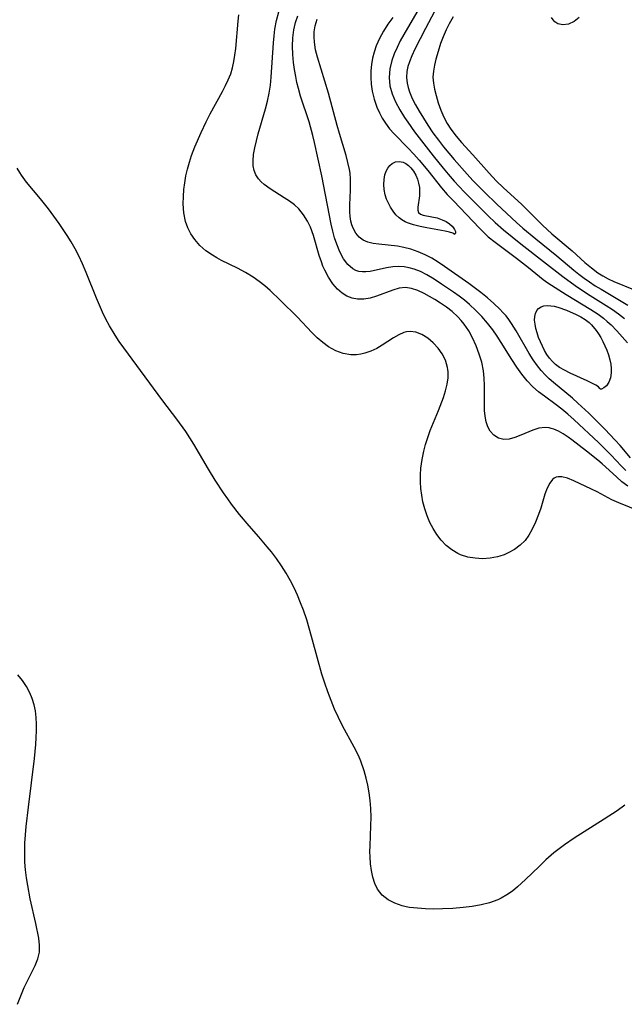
# Model space of a CAD drawing. Header units: inches. Extents: x 1073367 to 1082519, y 1569854 to 1574957.
# Tile 376 of 565: x 1080689 to 1080813, y 1572003 to 1572205. Entities that reach past the tile are written whole.
import ezdxf

# ---------------------------------------------------------------- set-up
doc = ezdxf.new("R2010")
doc.units = ezdxf.units.IN
doc.header["$MEASUREMENT"] = 0
doc.layers.add('CGG_CurvaNivelLidar_v1', color=7, linetype='Continuous', lineweight=30, true_color=0x008008)

msp = doc.modelspace()

# ---------------------------------------------------------------- linework, layer by layer
at = {"layer": 'CGG_CurvaNivelLidar_v1'}
for points in [[(1080776.8778, 1572211.5851, 74), (1080772.6452, 1572203.5569, 74), (1080770.4638, 1572199.2562, 74), (1080769.8491, 1572197.9511, 74), (1080769.3276, 1572196.6531, 74), (1080769.0296, 1572195.6924, 74), (1080768.8276, 1572194.7285, 74), (1080768.7392, 1572193.4918, 74), (1080768.8547, 1572192.2793, 74), (1080769.0624, 1572191.3815, 74), (1080769.3573, 1572190.4908, 74), (1080769.9204, 1572189.1822, 74), (1080770.5928, 1572187.8761, 74), (1080771.333, 1572186.5628, 74), (1080772.1935, 1572185.1021, 74), (1080773.1084, 1572183.6427, 74), (1080774.1707, 1572182.0901, 74), (1080775.2945, 1572180.5598, 74), (1080776.3277, 1572179.2199, 74), (1080777.3917, 1572177.9008, 74), (1080778.4879, 1572176.6095, 74), (1080781.2077, 1572173.5808, 74), (1080782.3739, 1572172.3323, 74), (1080784.7651, 1572169.8801, 74), (1080787.2462, 1572167.4362, 74), (1080791.3012, 1572163.6845, 74), (1080792.6057, 1572162.538, 74), (1080795.2755, 1572160.3053, 74), (1080799.5781, 1572156.8325, 74), (1080803.1174, 1572153.8548, 74), (1080804.1487, 1572153.026, 74), (1080805.2067, 1572152.2273, 74), (1080806.2923, 1572151.4628, 74), (1080807.4757, 1572150.691, 74), (1080808.6837, 1572149.9527, 74), (1080812.8031, 1572147.5412, 74), (1080814.2052, 1572146.656, 74)], [(1080772.2892, 1572209.3304, 73.5), (1080768.195, 1572202.2862, 73.5), (1080767.4629, 1572200.9686, 73.5), (1080766.7837, 1572199.6493, 73.5), (1080766.1846, 1572198.3225, 73.5), (1080765.6979, 1572196.9822, 73.5), (1080765.2907, 1572195.2459, 73.5), (1080765.1629, 1572193.4975, 73.5), (1080765.3422, 1572191.785, 73.5), (1080765.7954, 1572190.0982, 73.5), (1080766.482, 1572188.4554, 73.5), (1080767.3439, 1572186.8457, 73.5), (1080768.3278, 1572185.2594, 73.5), (1080768.995, 1572184.2623, 73.5), (1080770.4038, 1572182.2795, 73.5), (1080771.3379, 1572181.0359, 73.5), (1080774.1846, 1572177.3963, 73.5), (1080776.2332, 1572174.862, 73.5), (1080777.2744, 1572173.6167, 73.5), (1080778.5325, 1572172.1804, 73.5), (1080780.5939, 1572169.9756, 73.5), (1080782.7044, 1572167.8179, 73.5), (1080785.5115, 1572165.0458, 73.5), (1080786.9349, 1572163.7022, 73.5), (1080788.6371, 1572162.199, 73.5), (1080792.1861, 1572159.3115, 73.5), (1080796.8718, 1572155.6463, 73.5), (1080800.8172, 1572152.6053, 73.5), (1080803.369, 1572150.7445, 73.5), (1080805.9188, 1572149.0458, 73.5), (1080809.744, 1572146.6522, 73.5), (1080811.0267, 1572145.7978, 73.5), (1080812.2795, 1572144.8853, 73.5), (1080813.4908, 1572143.9188, 73.5)], [(1080816.6936, 1572104.2724, 74.5), (1080812.3097, 1572106.0844, 74.5), (1080810.91, 1572106.7249, 74.5), (1080807.8951, 1572108.3318, 74.5), (1080806.7409, 1572108.9001, 74.5), (1080803.0938, 1572110.5894, 74.5), (1080801.8013, 1572111.1253, 74.5), (1080800.613, 1572111.4229, 74.5), (1080799.9061, 1572111.4255, 74.5), (1080799.4605, 1572111.322, 74.5), (1080799.0657, 1572111.1304, 74.5), (1080798.6993, 1572110.8475, 74.5), (1080798.1352, 1572110.1449, 74.5), (1080797.6076, 1572109.0909, 74.5), (1080797.158, 1572107.8434, 74.5), (1080796.291, 1572105.0134, 74.5), (1080795.8322, 1572103.6707, 74.5), (1080795.1984, 1572102.0761, 74.5), (1080794.4687, 1572100.538, 74.5), (1080793.82, 1572099.4059, 74.5), (1080793.0665, 1572098.3721, 74.5), (1080792.0479, 1572097.3539, 74.5), (1080790.8806, 1572096.4926, 74.5), (1080789.6014, 1572095.7791, 74.5), (1080788.7566, 1572095.4085, 74.5), (1080787.8829, 1572095.1048, 74.5), (1080787.4132, 1572094.975, 74.5), (1080785.8978, 1572094.6961, 74.5), (1080784.3524, 1572094.5999, 74.5), (1080782.8074, 1572094.6793, 74.5), (1080781.2936, 1572094.9405, 74.5), (1080779.8439, 1572095.4034, 74.5), (1080779.2748, 1572095.6598, 74.5), (1080778.0425, 1572096.4006, 74.5), (1080776.9098, 1572097.3237, 74.5), (1080775.877, 1572098.3961, 74.5), (1080774.9509, 1572099.5943, 74.5), (1080774.1993, 1572100.7945, 74.5), (1080773.5419, 1572102.069, 74.5), (1080772.9766, 1572103.4025, 74.5), (1080772.4943, 1572104.8211, 74.5), (1080772.1178, 1572106.2794, 74.5), (1080771.8707, 1572107.6455, 74.5), (1080771.7095, 1572109.0296, 74.5), (1080771.6253, 1572110.4235, 74.5), (1080771.6159, 1572111.8272, 74.5), (1080771.6939, 1572113.2291, 74.5), (1080771.9249, 1572114.9521, 74.5), (1080772.2781, 1572116.6623, 74.5), (1080772.6511, 1572118.0913, 74.5), (1080773.0936, 1572119.5011, 74.5), (1080773.6245, 1572120.9332, 74.5), (1080775.3135, 1572125.0597, 74.5), (1080776.3294, 1572127.7365, 74.5), (1080776.7726, 1572129.0973, 74.5), (1080777.1041, 1572130.4459, 74.5), (1080777.2772, 1572131.7333, 74.5), (1080777.2866, 1572132.995, 74.5), (1080777.2446, 1572133.4526, 74.5), (1080777.185, 1572133.8544, 74.5), (1080776.7539, 1572135.3727, 74.5), (1080776.0798, 1572136.6766, 74.5), (1080775.2089, 1572137.8621, 74.5), (1080774.2064, 1572138.9293, 74.5), (1080773.0912, 1572139.8853, 74.5), (1080771.9119, 1572140.6468, 74.5), (1080770.6789, 1572141.139, 74.5), (1080769.4805, 1572141.2864, 74.5), (1080768.739, 1572141.2095, 74.5), (1080768.2129, 1572141.0755, 74.5), (1080767.1438, 1572140.6253, 74.5), (1080766.0848, 1572140.0056, 74.5), (1080763.761, 1572138.4603, 74.5), (1080762.6168, 1572137.8051, 74.5), (1080761.4225, 1572137.2427, 74.5), (1080760.1935, 1572136.8046, 74.5), (1080759.3256, 1572136.5933, 74.5), (1080758.4498, 1572136.4781, 74.5), (1080757.3036, 1572136.491, 74.5), (1080755.7315, 1572136.772, 74.5), (1080754.1908, 1572137.3212, 74.5), (1080752.7187, 1572138.1223, 74.5), (1080751.5412, 1572138.994, 74.5), (1080750.4158, 1572139.9989, 74.5), (1080749.3177, 1572141.0933, 74.5), (1080746.3349, 1572144.2066, 74.5), (1080742.8757, 1572147.6638, 74.5), (1080740.74, 1572149.7024, 74.5), (1080739.6436, 1572150.671, 74.5), (1080738.5133, 1572151.5834, 74.5), (1080737.2721, 1572152.4629, 74.5), (1080735.6882, 1572153.411, 74.5), (1080734.0524, 1572154.2683, 74.5), (1080730.7676, 1572155.8887, 74.5), (1080729.805, 1572156.3973, 74.5), (1080728.8756, 1572156.9414, 74.5), (1080727.5278, 1572157.8868, 74.5), (1080726.3086, 1572158.9608, 74.5), (1080725.2473, 1572160.1638, 74.5), (1080724.4732, 1572161.3249, 74.5), (1080723.8506, 1572162.5734, 74.5), (1080723.3869, 1572163.8955, 74.5), (1080723.0362, 1572165.6527, 74.5), (1080722.9074, 1572167.479, 74.5), (1080722.9361, 1572169.024, 74.5), (1080723.0408, 1572170.4333, 74.5), (1080723.2139, 1572171.8519, 74.5), (1080723.458, 1572173.2723, 74.5), (1080723.7695, 1572174.6604, 74.5), (1080724.148, 1572176.0398, 74.5), (1080724.5895, 1572177.4067, 74.5), (1080725.2662, 1572179.1998, 74.5), (1080726.5431, 1572182.136, 74.5), (1080727.6009, 1572184.3413, 74.5), (1080728.4547, 1572185.9872, 74.5), (1080730.9528, 1572190.621, 74.5), (1080731.5734, 1572191.8085, 74.5), (1080732.1447, 1572193.0023, 74.5), (1080732.6343, 1572194.2205, 74.5), (1080733.013, 1572195.4611, 74.5), (1080733.3005, 1572196.7358, 74.5), (1080733.5165, 1572198.0373, 74.5), (1080733.6845, 1572199.4028, 74.5), (1080734.1896, 1572205.0116, 74.5), (1080734.3378, 1572206.3737, 74.5)], [(1080814.1425, 1572109.4727, 74), (1080812.9622, 1572110.4112, 74), (1080811.8226, 1572111.3983, 74), (1080808.8849, 1572114.0917, 74), (1080807.9923, 1572114.8745, 74), (1080805.7079, 1572116.7232, 74), (1080802.6827, 1572119.0086, 74), (1080801.897, 1572119.584, 74), (1080800.9214, 1572120.2414, 74), (1080799.9427, 1572120.8007, 74), (1080798.9521, 1572121.2257, 74), (1080798.4448, 1572121.3766, 74), (1080798.0109, 1572121.466, 74), (1080797.2164, 1572121.5326, 74), (1080795.9242, 1572121.3876, 74), (1080794.6617, 1572121.0129, 74), (1080792.1829, 1572119.9742, 74), (1080790.9808, 1572119.5057, 74), (1080789.8112, 1572119.188, 74), (1080788.6925, 1572119.1174, 74), (1080787.6341, 1572119.3804, 74), (1080786.694, 1572119.9574, 74), (1080785.9227, 1572120.8131, 74), (1080785.4447, 1572121.7132, 74), (1080785.1027, 1572122.7531, 74), (1080784.8809, 1572123.9007, 74), (1080784.7699, 1572125.0301, 74), (1080784.7245, 1572126.2117, 74), (1080784.7356, 1572130.1578, 74), (1080784.6822, 1572131.6949, 74), (1080784.5263, 1572133.2283, 74), (1080784.1816, 1572134.9525, 74), (1080783.6814, 1572136.6484, 74), (1080783.057, 1572138.3088, 74), (1080782.2847, 1572140.0025, 74), (1080781.5009, 1572141.4232, 74), (1080780.6009, 1572142.7567, 74), (1080779.955, 1572143.553, 74), (1080779.2589, 1572144.302, 74), (1080778.082, 1572145.382, 74), (1080776.9292, 1572146.2807, 74), (1080775.7352, 1572147.1015, 74), (1080774.524, 1572147.8547, 74), (1080772.3623, 1572149.0673, 74), (1080771.0637, 1572149.6789, 74), (1080769.7783, 1572150.1128, 74), (1080768.497, 1572150.2921, 74), (1080767.2148, 1572150.163, 74), (1080765.9234, 1572149.8043, 74), (1080762.5978, 1572148.5484, 74), (1080761.2735, 1572148.1481, 74), (1080759.9539, 1572147.9041, 74), (1080758.657, 1572147.8929, 74), (1080757.5648, 1572148.1236, 74), (1080756.5153, 1572148.5609, 74), (1080755.5217, 1572149.1778, 74), (1080754.5997, 1572149.9554, 74), (1080753.5911, 1572151.0982, 74), (1080752.7078, 1572152.4114, 74), (1080751.9482, 1572153.8552, 74), (1080751.5822, 1572154.6984, 74), (1080751.2525, 1572155.5663, 74), (1080750.8123, 1572156.9119, 74), (1080749.6094, 1572161.0024, 74), (1080748.9943, 1572162.6828, 74), (1080748.4259, 1572163.9156, 74), (1080747.6111, 1572165.2642, 74), (1080746.629, 1572166.4626, 74), (1080745.7068, 1572167.3091, 74), (1080744.7013, 1572168.0652, 74), (1080743.6456, 1572168.7618, 74), (1080740.7263, 1572170.5835, 74), (1080739.503, 1572171.4796, 74), (1080738.879, 1572172.0409, 74), (1080738.336, 1572172.6467, 74), (1080737.8057, 1572173.4598, 74), (1080737.4435, 1572174.3468, 74), (1080737.2587, 1572175.328, 74), (1080737.2308, 1572176.3705, 74), (1080737.3496, 1572177.6797, 74), (1080737.5913, 1572179.0475, 74), (1080737.9206, 1572180.4599, 74), (1080738.3081, 1572181.9062, 74), (1080739.7853, 1572187.0589, 74), (1080740.1919, 1572188.6331, 74), (1080740.5327, 1572190.2271, 74), (1080740.7897, 1572191.8801, 74), (1080740.9677, 1572193.5499, 74), (1080741.4117, 1572200.6016, 74), (1080741.5416, 1572201.9945, 74), (1080741.7207, 1572203.3728, 74), (1080742.062, 1572205.181, 74), (1080742.5166, 1572206.9471, 74)], [(1080813.7495, 1572112.7386, 73.5), (1080812.7819, 1572113.7128, 73.5), (1080810.747, 1572115.8906, 73.5), (1080809.4664, 1572117.1932, 73.5), (1080808.1433, 1572118.4647, 73.5), (1080803.131, 1572123.1374, 73.5), (1080801.8807, 1572124.2633, 73.5), (1080800.601, 1572125.3417, 73.5), (1080799.4906, 1572126.2079, 73.5), (1080797.0988, 1572127.9661, 73.5), (1080795.8638, 1572128.9128, 73.5), (1080794.6945, 1572129.9284, 73.5), (1080793.5115, 1572131.1699, 73.5), (1080792.4229, 1572132.5214, 73.5), (1080791.4044, 1572133.9542, 73.5), (1080790.3933, 1572135.5074, 73.5), (1080788.1995, 1572139.0106, 73.5), (1080787.341, 1572140.3121, 73.5), (1080786.4489, 1572141.5884, 73.5), (1080785.3733, 1572143.0023, 73.5), (1080784.2156, 1572144.3396, 73.5), (1080782.978, 1572145.6051, 73.5), (1080781.6726, 1572146.8014, 73.5), (1080780.6086, 1572147.6904, 73.5), (1080779.5165, 1572148.5405, 73.5), (1080778.4037, 1572149.3547, 73.5), (1080775.9413, 1572151.0296, 73.5), (1080774.434, 1572152.0086, 73.5), (1080772.9277, 1572152.91, 73.5), (1080771.6341, 1572153.5737, 73.5), (1080770.3179, 1572154.1011, 73.5), (1080769.2754, 1572154.3904, 73.5), (1080768.2206, 1572154.5641, 73.5), (1080767.0604, 1572154.6179, 73.5), (1080765.9086, 1572154.5466, 73.5), (1080764.6413, 1572154.3493, 73.5), (1080761.2957, 1572153.6262, 73.5), (1080760.4086, 1572153.5162, 73.5), (1080759.6729, 1572153.5101, 73.5), (1080758.9664, 1572153.61, 73.5), (1080758.3048, 1572153.8297, 73.5), (1080757.6844, 1572154.1659, 73.5), (1080756.669, 1572155.0517, 73.5), (1080755.7904, 1572156.2421, 73.5), (1080755.0374, 1572157.6507, 73.5), (1080754.4008, 1572159.1907, 73.5), (1080753.9635, 1572160.5156, 73.5), (1080753.5829, 1572161.8993, 73.5), (1080753.2487, 1572163.3269, 73.5), (1080751.3177, 1572173.2372, 73.5), (1080749.8512, 1572180.1134, 73.5), (1080749.4986, 1572181.5767, 73.5), (1080748.7308, 1572184.3262, 73.5), (1080747.0021, 1572189.5998, 73.5), (1080746.535, 1572191.2281, 73.5), (1080746.245, 1572192.4387, 73.5), (1080745.9981, 1572193.6568, 73.5), (1080745.7555, 1572195.0918, 73.5), (1080745.5627, 1572196.5288, 73.5), (1080745.4053, 1572198.2099, 73.5), (1080745.3398, 1572199.8818, 73.5), (1080745.3957, 1572201.5985, 73.5), (1080745.6057, 1572203.2867, 73.5), (1080745.9402, 1572204.7386, 73.5), (1080746.4138, 1572206.1513, 73.5)], [(1080814.7506, 1572115.3256, 73), (1080812.6182, 1572117.8378, 73), (1080811.5993, 1572118.9711, 73), (1080809.4624, 1572121.1874, 73), (1080806.1379, 1572124.4748, 73), (1080803.9216, 1572126.5761, 73), (1080802.7873, 1572127.5833, 73), (1080798.893, 1572130.806, 73), (1080798.0481, 1572131.5528, 73), (1080797.2433, 1572132.3339, 73), (1080796.4156, 1572133.2524, 73), (1080795.6453, 1572134.2252, 73), (1080794.7702, 1572135.4696, 73), (1080793.9487, 1572136.7577, 73), (1080791.2288, 1572141.4001, 73), (1080790.3005, 1572142.9042, 73), (1080789.7563, 1572143.7147, 73), (1080789.175, 1572144.4855, 73), (1080788.5422, 1572145.2079, 73), (1080787.8629, 1572145.9026, 73), (1080786.6509, 1572147.0465, 73), (1080785.3631, 1572148.1712, 73), (1080784.0122, 1572149.2715, 73), (1080781.5442, 1572151.1228, 73), (1080776.549, 1572154.6451, 73), (1080775.2441, 1572155.5142, 73), (1080773.9207, 1572156.3251, 73), (1080772.5668, 1572157.0486, 73), (1080771.123, 1572157.6783, 73), (1080769.6485, 1572158.1816, 73), (1080768.1587, 1572158.556, 73), (1080766.8561, 1572158.7789, 73), (1080763.0561, 1572159.1993, 73), (1080761.8698, 1572159.363, 73), (1080760.7824, 1572159.6133, 73), (1080759.8189, 1572160.0241, 73), (1080758.9933, 1572160.6628, 73), (1080758.3177, 1572161.5006, 73), (1080757.7907, 1572162.4982, 73), (1080757.5329, 1572163.2053, 73), (1080757.3351, 1572163.956, 73), (1080757.1727, 1572164.9071, 73), (1080757.0862, 1572165.8969, 73), (1080757.0728, 1572167.3351, 73), (1080757.214, 1572170.2981, 73), (1080757.2542, 1572171.7926, 73), (1080757.2402, 1572172.5631, 73), (1080757.1377, 1572173.8029, 73), (1080757.0184, 1572174.5593, 73), (1080756.7062, 1572175.9918, 73), (1080756.3129, 1572177.4444, 73), (1080754.9489, 1572181.9832, 73), (1080754.5003, 1572183.5732, 73), (1080752.6903, 1572190.2313, 73), (1080750.4484, 1572197.6357, 73), (1080750.0665, 1572199.1801, 73), (1080749.8156, 1572200.7102, 73), (1080749.7485, 1572201.7904, 73), (1080749.7884, 1572202.86, 73), (1080749.8328, 1572203.2531, 73), (1080749.9899, 1572204.1145, 73), (1080750.3892, 1572205.4705, 73)], [(1080765.9063, 1572205.7787, 73), (1080764.9123, 1572204.4088, 73), (1080763.997, 1572202.9945, 73), (1080763.1753, 1572201.4936, 73), (1080762.4994, 1572199.9377, 73), (1080762.0924, 1572198.6929, 73), (1080761.7818, 1572197.424, 73), (1080761.5585, 1572196.1402, 73), (1080761.4182, 1572194.8166, 73), (1080761.3824, 1572193.4921, 73), (1080761.4752, 1572192.0847, 73), (1080761.6864, 1572190.6891, 73), (1080762.084, 1572189.0063, 73), (1080762.6427, 1572187.3759, 73), (1080763.1607, 1572186.2347, 73), (1080763.7607, 1572185.1359, 73), (1080764.429, 1572184.0809, 73), (1080765.2642, 1572182.9345, 73), (1080766.1743, 1572181.8633, 73), (1080769.0841, 1572178.9508, 73), (1080770.224, 1572177.7324, 73), (1080771.3446, 1572176.4662, 73), (1080773.0797, 1572174.3701, 73), (1080775.9053, 1572170.7919, 73), (1080777.1163, 1572169.4272, 73), (1080778.3756, 1572168.0951, 73), (1080783.6905, 1572162.5119, 73), (1080784.5905, 1572161.6023, 73), (1080785.5229, 1572160.7402, 73), (1080786.9306, 1572159.6121, 73), (1080791.3271, 1572156.356, 73), (1080793.7937, 1572154.4232, 73), (1080796.8195, 1572151.9754, 73), (1080797.7798, 1572151.3019, 73), (1080801.5321, 1572148.885, 73), (1080806.5752, 1572145.8025, 73), (1080808.0531, 1572144.8121, 73), (1080809.1613, 1572143.9897, 73), (1080809.9663, 1572143.3257, 73), (1080810.7395, 1572142.6234, 73), (1080811.8967, 1572141.443, 73), (1080814.0906, 1572138.9224, 73)], [(1080778.2843, 1572205.9599, 74.5), (1080777.4791, 1572204.5026, 74.5), (1080776.8674, 1572203.2631, 74.5), (1080776.2539, 1572201.8543, 74.5), (1080775.7174, 1572200.4305, 74.5), (1080775.2093, 1572198.8381, 74.5), (1080774.7768, 1572197.2639, 74.5), (1080774.4726, 1572195.9965, 74.5), (1080774.2528, 1572194.749, 74.5), (1080774.1689, 1572193.5135, 74.5), (1080774.2585, 1572192.2828, 74.5), (1080774.4853, 1572191.0481, 74.5), (1080774.7993, 1572189.8011, 74.5), (1080775.2504, 1572188.2662, 74.5), (1080775.7937, 1572186.7282, 74.5), (1080776.3957, 1572185.3474, 74.5), (1080777.1081, 1572184.0031, 74.5), (1080777.8298, 1572182.8611, 74.5), (1080778.9085, 1572181.4077, 74.5), (1080780.0174, 1572180.1182, 74.5), (1080782.3489, 1572177.5953, 74.5), (1080785.6765, 1572173.7915, 74.5), (1080787.1267, 1572172.2665, 74.5), (1080788.6641, 1572170.7757, 74.5), (1080792.3597, 1572167.4181, 74.5), (1080795.8851, 1572163.8545, 74.5), (1080796.6404, 1572163.132, 74.5), (1080798.6045, 1572161.3752, 74.5), (1080802.7381, 1572157.8634, 74.5), (1080805.3621, 1572155.4501, 74.5), (1080806.687, 1572154.3289, 74.5), (1080808.0466, 1572153.3462, 74.5), (1080809.0609, 1572152.7207, 74.5), (1080810.1611, 1572152.1256, 74.5), (1080811.2936, 1572151.5821, 74.5), (1080815.3179, 1572149.9039, 74.5)], [(1080804.1964, 1572205.7805, 74.5), (1080803.1602, 1572204.9926, 74.5), (1080801.9818, 1572204.4312, 74.5), (1080800.8299, 1572204.258, 74.5), (1080799.809, 1572204.5171, 74.5), (1080799.2154, 1572204.9257, 74.5), (1080798.869, 1572205.2862, 74.5), (1080798.4968, 1572205.8026, 74.5)], [(1080813.5447, 1572043.9827, 75), (1080811.9546, 1572042.8249, 75), (1080809.3509, 1572041.0708, 75), (1080803.1642, 1572037.1688, 75), (1080801.1749, 1572035.7921, 75), (1080800.0813, 1572034.9821, 75), (1080799.0135, 1572034.1434, 75), (1080797.3718, 1572032.7277, 75), (1080795.9555, 1572031.3806, 75), (1080793.1872, 1572028.6575, 75), (1080791.5547, 1572027.1811, 75), (1080790.4717, 1572026.3103, 75), (1080789.3471, 1572025.5224, 75), (1080788.1686, 1572024.8426, 75), (1080787.464, 1572024.5118, 75), (1080785.7862, 1572023.911, 75), (1080784.0295, 1572023.4782, 75), (1080782.2166, 1572023.1674, 75), (1080780.3662, 1572022.9439, 75), (1080778.2505, 1572022.765, 75), (1080776.1136, 1572022.6565, 75), (1080774.3778, 1572022.6282, 75), (1080772.6605, 1572022.661, 75), (1080770.9771, 1572022.7684, 75), (1080769.3461, 1572022.9712, 75), (1080768.6791, 1572023.0924, 75), (1080767.8757, 1572023.2786, 75), (1080766.3363, 1572023.798, 75), (1080764.9522, 1572024.5202, 75), (1080763.73, 1572025.5017, 75), (1080762.7771, 1572026.7115, 75), (1080762.2226, 1572027.8711, 75), (1080761.835, 1572029.1489, 75), (1080761.5627, 1572030.5153, 75), (1080761.3743, 1572031.9034, 75), (1080761.262, 1572033.3384, 75), (1080761.2327, 1572034.4626, 75), (1080761.2453, 1572035.6025, 75), (1080761.4345, 1572039.7112, 75), (1080761.4694, 1572041.4785, 75), (1080761.4264, 1572043.2473, 75), (1080761.2974, 1572044.8924, 75), (1080761.0819, 1572046.5264, 75), (1080760.8038, 1572048.0409, 75), (1080760.4557, 1572049.5377, 75), (1080760.0392, 1572051.0131, 75), (1080759.3423, 1572053.0134, 75), (1080758.8569, 1572054.1647, 75), (1080758.0033, 1572055.9083, 75), (1080755.6004, 1572060.2579, 75), (1080754.7543, 1572061.9534, 75), (1080753.9695, 1572063.6867, 75), (1080753.2408, 1572065.4447, 75), (1080752.5684, 1572067.2301, 75), (1080751.9494, 1572069.0603, 75), (1080751.3762, 1572070.9098, 75), (1080750.6079, 1572073.586, 75), (1080749.2565, 1572078.6149, 75), (1080748.2383, 1572082.0686, 75), (1080747.5725, 1572084.0175, 75), (1080746.9806, 1572085.5628, 75), (1080746.3406, 1572087.0865, 75), (1080745.652, 1572088.5863, 75), (1080744.9109, 1572090.058, 75), (1080744.0348, 1572091.6281, 75), (1080743.0852, 1572093.1534, 75), (1080742.0728, 1572094.6116, 75), (1080740.998, 1572096.0273, 75), (1080740.1581, 1572097.0658, 75), (1080738.4178, 1572099.0958, 75), (1080736.4091, 1572101.3617, 75), (1080734.4457, 1572103.7156, 75), (1080732.8112, 1572105.8234, 75), (1080732.0245, 1572106.901, 75), (1080731.1486, 1572108.1631, 75), (1080729.4739, 1572110.7421, 75), (1080728.0859, 1572113.0122, 75), (1080725.086, 1572118.0997, 75), (1080724.2547, 1572119.4355, 75), (1080723.396, 1572120.7318, 75), (1080721.5814, 1572123.2571, 75), (1080718.6957, 1572127.0326, 75), (1080714.1374, 1572133.2824, 75), (1080711.6386, 1572136.6258, 75), (1080709.774, 1572139.2247, 75), (1080708.8885, 1572140.5501, 75), (1080707.7407, 1572142.4361, 75), (1080707.002, 1572143.8162, 75), (1080706.3003, 1572145.2666, 75), (1080705.07, 1572148.0971, 75), (1080702.9435, 1572153.4243, 75), (1080702.2244, 1572155.1526, 75), (1080701.4487, 1572156.8497, 75), (1080700.7127, 1572158.2756, 75), (1080699.9188, 1572159.6693, 75), (1080699.0764, 1572161.0336, 75), (1080697.4197, 1572163.4785, 75), (1080695.2427, 1572166.4613, 75), (1080693.6141, 1572168.5392, 75), (1080690.7417, 1572171.9672, 75), (1080689.7146, 1572173.3758, 75), (1080689.3371, 1572173.9623, 75), (1080688.8233, 1572174.8403, 75)], [(1080688.862, 1572003.0481, 75.5), (1080689.5243, 1572004.8074, 75.5), (1080690.27, 1572006.4755, 75.5), (1080692.5212, 1572011.0248, 75.5), (1080693.0624, 1572012.3999, 75.5), (1080693.3802, 1572013.7825, 75.5), (1080693.4102, 1572015.1924, 75.5), (1080693.2288, 1572016.6468, 75.5), (1080692.6285, 1572019.6303, 75.5), (1080691.4914, 1572024.7456, 75.5), (1080690.9783, 1572027.4608, 75.5), (1080690.736, 1572029.05, 75.5), (1080690.5423, 1572030.6501, 75.5), (1080690.4068, 1572032.2583, 75.5), (1080690.351, 1572033.4855, 75.5), (1080690.3413, 1572034.5095, 75.5), (1080690.3913, 1572036.1857, 75.5), (1080690.504, 1572037.8655, 75.5), (1080690.66, 1572039.5486, 75.5), (1080691.1115, 1572043.5322, 75.5), (1080692.3606, 1572053.5616, 75.5), (1080692.6344, 1572056.4357, 75.5), (1080692.7252, 1572057.859, 75.5), (1080692.7727, 1572059.2338, 75.5), (1080692.7757, 1572060.6201, 75.5), (1080692.7131, 1572061.9856, 75.5), (1080692.5576, 1572063.3256, 75.5), (1080692.292, 1572064.6058, 75.5), (1080691.9116, 1572065.8494, 75.5), (1080691.4158, 1572067.0485, 75.5), (1080690.7068, 1572068.3567, 75.5), (1080689.8662, 1572069.5971, 75.5), (1080688.9137, 1572070.7695, 75.5)]]:
    msp.add_polyline3d(points, dxfattribs=at)
for points in [[(1080778.5, 1572161.2417, 72.5), (1080778.4627, 1572161.3455, 72.5), (1080778.2161, 1572161.4721, 72.5), (1080777.5875, 1572161.6627, 72.5), (1080776.6767, 1572161.8653, 72.5), (1080772.9008, 1572162.5767, 72.5), (1080771.5157, 1572162.8735, 72.5), (1080770.1806, 1572163.2174, 72.5), (1080768.9654, 1572163.6206, 72.5), (1080768.466, 1572163.8291, 72.5), (1080767.7707, 1572164.1936, 72.5), (1080767.2072, 1572164.605, 72.5), (1080766.5591, 1572165.2661, 72.5), (1080765.9873, 1572166.022, 72.5), (1080765.4827, 1572166.8041, 72.5), (1080765.0274, 1572167.628, 72.5), (1080764.6394, 1572168.4868, 72.5), (1080764.3417, 1572169.3763, 72.5), (1080764.137, 1572170.4213, 72.5), (1080764.0669, 1572171.474, 72.5), (1080764.1237, 1572172.5052, 72.5), (1080764.312, 1572173.4835, 72.5), (1080764.5594, 1572174.1927, 72.5), (1080764.8889, 1572174.829, 72.5), (1080765.2953, 1572175.3708, 72.5), (1080765.7779, 1572175.791, 72.5), (1080766.4791, 1572176.1097, 72.5), (1080767.2439, 1572176.2025, 72.5), (1080768.0179, 1572176.0659, 72.5), (1080768.5978, 1572175.7938, 72.5), (1080769.1448, 1572175.398, 72.5), (1080769.6512, 1572174.9017, 72.5), (1080770.1913, 1572174.201, 72.5), (1080770.6446, 1572173.4082, 72.5), (1080770.9806, 1572172.5895, 72.5), (1080771.2249, 1572171.7301, 72.5), (1080771.3774, 1572170.8521, 72.5), (1080771.4325, 1572169.9763, 72.5), (1080771.3896, 1572169.1211, 72.5), (1080771.0775, 1572166.833, 72.5), (1080771.0716, 1572166.2278, 72.5), (1080771.2068, 1572165.7482, 72.5), (1080771.5923, 1572165.3833, 72.5), (1080772.1854, 1572165.1718, 72.5), (1080773.9543, 1572164.8529, 72.5), (1080775.0178, 1572164.6078, 72.5), (1080776.0763, 1572164.2449, 72.5), (1080776.8595, 1572163.8546, 72.5), (1080777.5464, 1572163.3974, 72.5), (1080778.1042, 1572162.9046, 72.5), (1080778.4038, 1572162.5543, 72.5), (1080778.6169, 1572162.2218, 72.5), (1080778.7628, 1572161.8527, 72.5), (1080778.7856, 1572161.5529, 72.5), (1080778.6915, 1572161.3379, 72.5)], [(1080808.5, 1572129.4442, 72.5), (1080808.4461, 1572129.603, 72.5), (1080808.13, 1572129.8829, 72.5), (1080807.5845, 1572130.2499, 72.5), (1080806.7854, 1572130.6926, 72.5), (1080805.8049, 1572131.1695, 72.5), (1080802.334, 1572132.7459, 72.5), (1080801.1995, 1572133.3184, 72.5), (1080800.1792, 1572133.9177, 72.5), (1080799.342, 1572134.5233, 72.5), (1080798.6957, 1572135.1028, 72.5), (1080798.1009, 1572135.7939, 72.5), (1080797.5666, 1572136.5656, 72.5), (1080797.0808, 1572137.3953, 72.5), (1080796.6366, 1572138.2647, 72.5), (1080796.2319, 1572139.1596, 72.5), (1080795.8688, 1572140.0675, 72.5), (1080795.5539, 1572140.9774, 72.5), (1080795.2986, 1572141.8793, 72.5), (1080795.1213, 1572142.7608, 72.5), (1080795.0463, 1572143.6085, 72.5), (1080795.0876, 1572144.3302, 72.5), (1080795.2349, 1572144.9909, 72.5), (1080795.4914, 1572145.5664, 72.5), (1080795.8665, 1572146.0276, 72.5), (1080796.364, 1572146.3486, 72.5), (1080796.9606, 1572146.5411, 72.5), (1080797.6282, 1572146.6179, 72.5), (1080798.3426, 1572146.5845, 72.5), (1080799.0617, 1572146.4528, 72.5), (1080799.8012, 1572146.2479, 72.5), (1080801.5646, 1572145.6298, 72.5), (1080803.5723, 1572144.7901, 72.5), (1080804.5295, 1572144.3087, 72.5), (1080805.4211, 1572143.7704, 72.5), (1080806.2144, 1572143.1546, 72.5), (1080806.7163, 1572142.6468, 72.5), (1080807.6819, 1572141.4808, 72.5), (1080808.1595, 1572140.8226, 72.5), (1080808.6377, 1572140.0424, 72.5), (1080809.0723, 1572139.2147, 72.5), (1080809.852, 1572137.4688, 72.5), (1080810.1917, 1572136.4933, 72.5), (1080810.4786, 1572135.4514, 72.5), (1080810.6671, 1572134.5493, 72.5), (1080810.7771, 1572133.6542, 72.5), (1080810.7804, 1572132.7845, 72.5), (1080810.606, 1572131.7449, 72.5), (1080810.2587, 1572130.8456, 72.5), (1080809.7853, 1572130.1457, 72.5), (1080809.2451, 1572129.6733, 72.5), (1080808.775, 1572129.4407, 72.5)]]:
    msp.add_polyline3d(points, close=True, dxfattribs=at)

doc.saveas('drawing.dxf')
